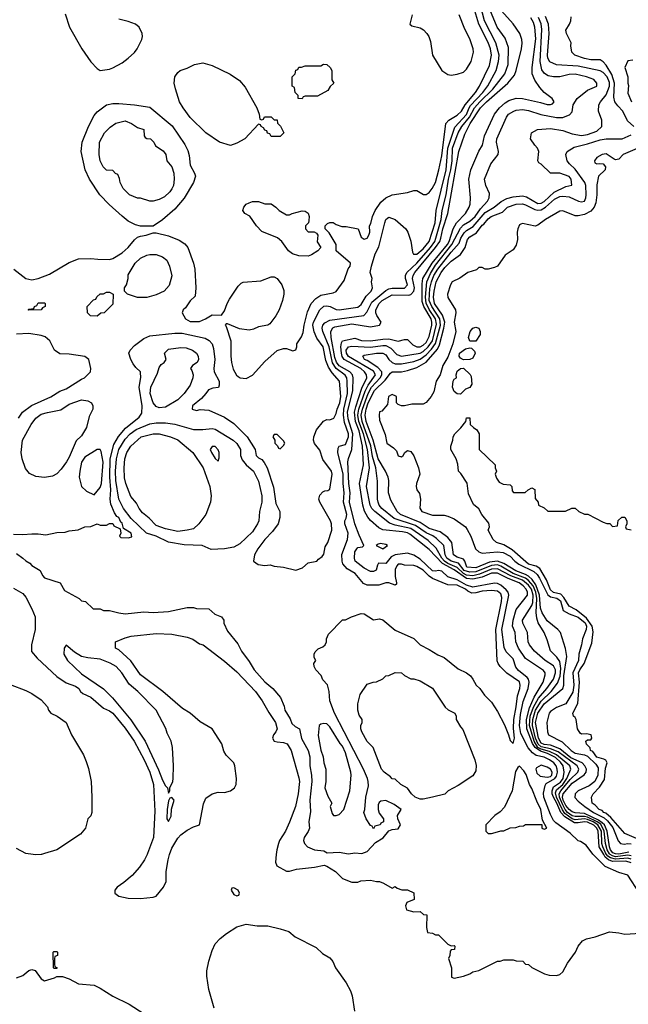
# Model space of a CAD drawing. Header units: inches. Extents: x 1793402 to 1900366, y 320852 to 470679.
# Tile 288 of 604: x 1851291 to 1855212, y 399034 to 405378. Entities that reach past the tile are written whole.
import ezdxf

# ---------------------------------------------------------------- set-up
doc = ezdxf.new("R2010")
doc.units = ezdxf.units.IN
doc.header["$MEASUREMENT"] = 0
doc.layers.add('B8359', color=7, linetype='Continuous')
doc.layers.add('B8450', color=7, linetype='Continuous')

msp = doc.modelspace()

# ---------------------------------------------------------------- linework, layer by layer
at = {"layer": 'B8359', "color": 4}
for points, elevation in [([(1851431.5, 400000), (1851430, 399999.6), (1851390, 399998.4), (1851377.6, 400000)], 256), ([(1852112.4, 400000), (1852094.7, 399965.3), (1852062.4, 399917.6), (1852015.6, 399864.4), (1851961.6, 399818.4), (1851918, 399790), (1851904.7, 399770), (1851904.7, 399750), (1851930, 399731.3), (1851990, 399718), (1852070, 399716), (1852150, 399724.7), (1852170, 399732), (1852218, 399790), (1852234.6, 399825.4), (1852234, 399890), (1852246.3, 399966.3), (1852257, 400000)], 264), ([(1852944.1, 400000), (1852938, 399950), (1852946.8, 399926.8), (1853010, 399892), (1853030, 399892), (1853074.8, 399905.2), (1853190, 399917.6), (1853252, 399930), (1853270, 399924.9), (1853326, 399890), (1853370, 399846), (1853430, 399822), (1853470, 399822), (1853489.1, 399830.9), (1853550, 399834.8), (1853590, 399824.7), (1853610, 399824.7), (1853635.3, 399815.3), (1853690, 399782), (1853710, 399794), (1853723.6, 399783.6), (1853752.7, 399772.7), (1853790, 399772), (1853830, 399752), (1853831.3, 399710), (1853784.7, 399690), (1853776, 399670), (1853782.8, 399642.8), (1853830, 399631.3), (1853870, 399632), (1853892.7, 399612.7), (1853914, 399610), (1853912, 399530), (1853918, 399498), (1853950, 399492), (1853970, 399482), (1853990, 399482), (1854050, 399422), (1854070, 399412), (1854090, 399414), (1854094, 399410), (1854092.7, 399387.3), (1854070, 399386), (1854063.6, 399376.4), (1854062, 399350), (1854054, 399330), (1854072, 399270), (1854072, 399210), (1854090, 399202.8), (1854150, 399216), (1854190, 399231), (1854210, 399244.7), (1854250, 399252), (1854368.4, 399311.6), (1854387.3, 399312.7), (1854410, 399322), (1854470, 399322), (1854490, 399314), (1854531.6, 399311.6), (1854550, 399294), (1854570, 399292), (1854590, 399272), (1854671.1, 399231.1), (1854702, 399222), (1854750, 399221), (1854770, 399226), (1854790, 399244.7), (1854819.7, 399300.3), (1854872.7, 399370), (1854889, 399410), (1854917.5, 399442.5), (1854942.9, 399457.1), (1854998, 399470), (1855090, 399501), (1855150, 399496), (1855190, 399486.8), (1855290, 399492)], 264), ([(1855283.7, 399750), (1855210, 399866), (1855150, 399883.7), (1855063, 399923), (1854985.4, 400000)], 264), ([(1855230, 399946.1), (1855196.2, 399956.2), (1855110, 399954.6), (1855084.5, 399964.5), (1855063.6, 399983.6), (1855053.9, 400000)], 256), ([(1855230, 399969.9), (1855210, 399975.6), (1855130, 399968.7), (1855097.2, 399977.2), (1855079.9, 399990), (1855072.3, 400000)], 252), ([(1855230, 399992.1), (1855210, 399994.9), (1855130, 399985.3), (1855110, 399990.4), (1855095.5, 400000)], 248), ([(1852542.7, 399010), (1852509.5, 399130), (1852496.5, 399216.5), (1852496, 399250), (1852510, 399312), (1852530, 399382), (1852550, 399424.7), (1852582.5, 399457.5), (1852624, 399490), (1852690, 399534), (1852750, 399550.6), (1852821.1, 399541.1), (1852890, 399539.3), (1852970, 399521.6), (1853023.8, 399503.8), (1853064.7, 399470), (1853199.9, 399399.9), (1853241.7, 399361.7), (1853290, 399333.4), (1853307.3, 399310), (1853324.9, 399270), (1853393.7, 399173.7), (1853421.4, 399121.4), (1853432.4, 399090), (1853447.7, 398990)], 256), ([(1851270, 399204.7), (1851310, 399221), (1851350, 399251.3), (1851370, 399258), (1851390, 399251.3), (1851430, 399198), (1851450, 399186.8), (1851514.6, 399205.4), (1851530, 399214), (1851567.3, 399212.7), (1851610, 399198), (1851670, 399167.3), (1851770, 399158), (1851810, 399138), (1851890, 399086), (1851995.3, 399035.3), (1852093.4, 398973.4)], 256)]:
    msp.add_lwpolyline(points, dxfattribs=dict(at, elevation=elevation))
for points, elevation in [([(1852670, 399786), (1852658, 399782), (1852654, 399770), (1852670, 399742), (1852690, 399734), (1852702, 399738), (1852706, 399750), (1852698, 399770)], 264), ([(1851510, 399266), (1851508, 399270), (1851506, 399370), (1851510, 399374), (1851530, 399374), (1851534, 399370), (1851534, 399350), (1851518, 399342), (1851514, 399330), (1851514, 399290), (1851518, 399278), (1851532, 399270), (1851530, 399266)], 256)]:
    msp.add_lwpolyline(points, close=True, dxfattribs=dict(at, elevation=elevation))
at = {"layer": 'B8450', "color": 4}
for points, elevation in [([(1851250, 402064), (1851310, 402060.7), (1851370, 402066.8), (1851410, 402066.8), (1851460.2, 402059.8), (1851530, 402074.8), (1851583.1, 402076.9), (1851610, 402084.7), (1851668.4, 402091.6), (1851710, 402111.3), (1851750, 402112), (1851788.9, 402131.1), (1851810, 402122), (1851850, 402122), (1851870, 402132), (1851890, 402132), (1851898, 402118), (1851938, 402098), (1851942, 402070), (1851934, 402050), (1851942, 402042), (1851990, 402041), (1852013.6, 402046.4), (1852008.7, 402070), (1851960.2, 402100.2), (1851950, 402135.3), (1851942, 402142), (1851928.7, 402170), (1851917, 402177), (1851901, 402201), (1851877.7, 402257.7), (1851872.6, 402290), (1851878.2, 402350), (1851871.6, 402431.6), (1851874.6, 402550), (1851898.2, 402641.8), (1851926.3, 402693.7), (1851973.2, 402746.8), (1852061.5, 402818.5), (1852077.4, 402842.6), (1852080.5, 402890), (1852060.5, 403010), (1852072, 403072), (1852070, 403106), (1852069.2, 403109.2), (1852038, 403138), (1852021.5, 403161.5), (1852006, 403190), (1851994, 403230), (1852002, 403250), (1852030, 403279.1), (1852090, 403324.9), (1852130, 403342), (1852290, 403358.7), (1852337.7, 403357.7), (1852486.2, 403326.2), (1852512.3, 403312.3), (1852530.7, 403290), (1852539.3, 403259.3), (1852547.7, 403190), (1852540.7, 403130), (1852542.8, 403110), (1852576, 403050), (1852576.9, 403023.1), (1852570.7, 403009.3), (1852536, 403004), (1852506.8, 402993.2), (1852491.1, 402968.9), (1852462, 402938), (1852404.7, 402890), (1852402, 402870), (1852430, 402861), (1852453.6, 402866.4), (1852510, 402862.8), (1852610, 402818), (1852670, 402777.3), (1852756.3, 402690), (1852808, 402610), (1852814.8, 402570), (1852830, 402554.8), (1852850, 402544), (1852865.7, 402525.7), (1852884.9, 402490), (1852926.6, 402366.6), (1852940.4, 402260.4), (1852966, 402210), (1852966.8, 402170), (1852956, 402130), (1852919.9, 402080.1), (1852870, 402029), (1852824, 401970), (1852802.8, 401930), (1852798, 401890), (1852827.3, 401867.3), (1852870, 401862.8), (1852905.4, 401865.4), (1852930, 401858), (1852990, 401851.3), (1853070, 401832), (1853113.6, 401846.4), (1853150, 401878), (1853206, 401890), (1853216.4, 401903.6), (1853240.4, 401919.6), (1853250, 401934), (1853259, 401981), (1853275.3, 402010), (1853302, 402090), (1853299, 402130), (1853292.7, 402150), (1853224, 402270), (1853219, 402290), (1853224.7, 402315.3), (1853243.1, 402336.9), (1853256.4, 402343.6), (1853275.3, 402344.7), (1853290, 402354), (1853304, 402450), (1853299, 402470), (1853244.1, 402544.1), (1853225.6, 402605.6), (1853190, 402648), (1853184, 402670), (1853185.2, 402690), (1853204, 402736), (1853248.9, 402791.1), (1853270, 402802), (1853290, 402801), (1853314, 402810), (1853330, 402842), (1853335.6, 402870), (1853352.4, 402910), (1853360.4, 402950), (1853351.2, 403050), (1853303.6, 403103.6), (1853279.3, 403139.3), (1853263.5, 403183.5), (1853246, 403270), (1853206.2, 403326.2), (1853187.7, 403367.7), (1853179.1, 403410), (1853183.1, 403430), (1853223.6, 403510), (1853250, 403533), (1853270, 403535.5), (1853290.3, 403530.3), (1853330, 403510.6), (1853350, 403508.5), (1853470, 403526.7), (1853490, 403543), (1853522.9, 403597.1), (1853556, 403630), (1853564, 403650), (1853558, 403690), (1853562, 403710), (1853549, 403750), (1853557.2, 403790), (1853582, 403870), (1853605.4, 403914.6), (1853642.7, 404070), (1853650, 404091.3), (1853660.2, 404099.8), (1853670, 404106), (1853710, 404090.7), (1853778, 404030), (1853790.5, 404010), (1853810, 403952), (1853820.7, 403880.7), (1853827.3, 403867.3), (1853850, 403866.7), (1853890, 403901.7), (1853929.7, 403950), (1853967.3, 404070), (1853974.8, 404150), (1854038.5, 404410), (1854048.6, 404551.4), (1854094, 404686), (1854170, 404767.9), (1854185.7, 404810), (1854195.5, 404824.5), (1854275.6, 404910), (1854307.4, 404952.6), (1854360.5, 405050), (1854375.8, 405110), (1854379.8, 405150), (1854359.1, 405230), (1854286.2, 405370), (1854260.4, 405470)], 272), ([(1851252, 403770), (1851330.9, 403710.9), (1851370, 403702.8), (1851410, 403710.7), (1851482, 403738), (1851610, 403814), (1851670, 403837.3), (1851750, 403840.7), (1851794.4, 403834.4), (1851870, 403834), (1851890, 403840.7), (1851950, 403876.3), (1851989.3, 403910), (1852030, 403961), (1852050, 403978), (1852070, 403984.7), (1852106, 403990), (1852150, 404006), (1852170, 404006), (1852250, 403986.8), (1852317.5, 403957.5), (1852354.6, 403934.6), (1852374.8, 403910), (1852410.8, 403810), (1852419.1, 403770), (1852426, 403650), (1852422, 403598), (1852390, 403566), (1852358.8, 403521.2), (1852344.7, 403510), (1852338, 403490), (1852358, 403450), (1852390, 403434.8), (1852450, 403434.8), (1852488, 403450), (1852530, 403476), (1852590, 403474), (1852610, 403502), (1852626.6, 403550), (1852641.7, 403578.3), (1852697.5, 403662.5), (1852718.6, 403681.4), (1852730, 403686.8), (1852844.1, 403695.9), (1852910, 403721), (1852930, 403721), (1852950.5, 403710.5), (1852978.8, 403670), (1852993, 403633), (1852993, 403610), (1852984.9, 403570), (1852962.4, 403510), (1852940.4, 403470), (1852901.5, 403418.5), (1852890, 403409.6), (1852830, 403400.5), (1852796.2, 403383.8), (1852770, 403377.6), (1852707.6, 403387.6), (1852630, 403418), (1852622, 403418), (1852614, 403410), (1852622, 403402), (1852650.7, 403310), (1852650.4, 403210), (1852654.9, 403170), (1852666.6, 403126.6), (1852688.3, 403088.3), (1852698.5, 403078.5), (1852710.6, 403070.6), (1852750, 403067.3), (1852790, 403087.7), (1852870, 403176.4), (1852950, 403247.7), (1852990, 403259.1), (1853010, 403259.1), (1853050, 403244.9), (1853069.2, 403250.8), (1853077.2, 403270), (1853077.2, 403290), (1853105.6, 403334.4), (1853116.9, 403363.1), (1853123.5, 403410), (1853144.8, 403495.2), (1853169.7, 403550.3), (1853198, 403582), (1853230, 403604.4), (1853310, 403619.1), (1853330, 403626.8), (1853381.2, 403698.8), (1853407.2, 403772.8), (1853419, 403790), (1853422, 403810), (1853329, 403889), (1853329.2, 403930), (1853285.6, 404005.6), (1853258, 404030), (1853258, 404050), (1853274.6, 404065.4), (1853289.3, 404070.7), (1853310, 404070.8), (1853330, 404058), (1853366.4, 404046.4), (1853394.6, 404045.4), (1853470.8, 404030.8), (1853490, 403978), (1853510, 403964), (1853530, 403971), (1853540.9, 403990), (1853546, 404010), (1853544, 404050), (1853553.8, 404066.2), (1853564.5, 404110), (1853581.6, 404150), (1853617.5, 404202.5), (1853650, 404230.8), (1853690, 404250.7), (1853790, 404266), (1853830, 404278), (1853850, 404278), (1853891.6, 404251.6), (1853910, 404251.3), (1853930, 404264.7), (1853949, 404290), (1853969.2, 404330), (1853991.2, 404410), (1854010, 404502), (1854037, 404710), (1854056.2, 404730), (1854110, 404764.2), (1854138.3, 404790), (1854161.4, 404830), (1854228.4, 404910), (1854253.7, 404950), (1854317.8, 405082.2), (1854329.8, 405150), (1854323.9, 405190), (1854309.5, 405230.5), (1854248.7, 405350), (1854217.2, 405457.2)], 276), ([(1851270, 401938.8), (1851312, 401910), (1851331.1, 401891.1), (1851356.9, 401876.9), (1851370, 401862), (1851422, 401830), (1851436.9, 401796.9), (1851450, 401782), (1851550.9, 401750.9), (1851579.6, 401699.6), (1851674, 401650), (1851690, 401634), (1851714, 401630), (1851763.6, 401583.6), (1851810, 401582), (1851830, 401572), (1851868.4, 401571.6), (1851930, 401556), (1851970, 401551), (1852090, 401562.8), (1852150, 401558.8), (1852250, 401566), (1852370, 401591.3), (1852410, 401591.3), (1852430, 401584.7), (1852510, 401582), (1852547.5, 401547.5), (1852592, 401530), (1852606, 401510), (1852606.8, 401490), (1852630, 401438), (1852696.7, 401356.7), (1852720.7, 401310), (1852770, 401242.8), (1852801.6, 401190), (1852870, 401113), (1852920.7, 401070), (1852970.4, 401010.4), (1852995.8, 400955.8), (1852999.5, 400930), (1853033.7, 400873.7), (1853044.4, 400844.4), (1853064.6, 400824.6), (1853094, 400810), (1853107.3, 400747.3), (1853150.4, 400670), (1853159.5, 400630), (1853159.3, 400570), (1853170.3, 400510.3), (1853172.4, 400470), (1853159.3, 400350), (1853163.4, 400276.6), (1853154, 400210), (1853157.3, 400170), (1853150, 400148.7), (1853122.8, 400110), (1853118.8, 400090), (1853124.7, 400070), (1853144.7, 400050), (1853190, 400030.8), (1853250, 400022.8), (1853271.1, 400011.1), (1853350, 400015.5), (1853410, 400004.9), (1853450, 400011.3), (1853494.6, 400005.4), (1853530, 400018), (1853583.1, 400076.9), (1853632.9, 400107.1), (1853670, 400152), (1853690, 400161), (1853730, 400166), (1853744, 400190), (1853728, 400230), (1853726, 400250), (1853748, 400290), (1853702.7, 400322.7), (1853650, 400346.6), (1853616.7, 400343.3), (1853606, 400334), (1853600.9, 400319.1), (1853600.7, 400290), (1853606.4, 400266.4), (1853634, 400230), (1853634, 400210), (1853618, 400202), (1853614, 400190), (1853578, 400182), (1853570, 400166), (1853562, 400182), (1853550, 400186), (1853522, 400230), (1853509, 400270), (1853515.3, 400290), (1853521.2, 400370), (1853537.2, 400442.8), (1853537, 400470), (1853531.6, 400490), (1853506.3, 400550), (1853318, 400910), (1853289.2, 400990), (1853284, 401050), (1853272.9, 401092.9), (1853244.7, 401124.7), (1853233.6, 401153.6), (1853198, 401190), (1853188, 401210), (1853186, 401230), (1853198, 401250), (1853188, 401268), (1853188.9, 401291.1), (1853194.6, 401305.4), (1853214.6, 401325.4), (1853243.1, 401336.9), (1853258, 401350), (1853268, 401370), (1853268, 401390), (1853280.2, 401419.8), (1853370, 401511.3), (1853390, 401512), (1853428.9, 401531.1), (1853490, 401552), (1853510.9, 401550.9), (1853570, 401512), (1853610, 401518), (1853630, 401511.3), (1853710, 401444.7), (1853831, 401391), (1853872, 401350), (1853930, 401321), (1853985.8, 401285.8), (1854024.7, 401270), (1854115.9, 401195.9), (1854170, 401170.8), (1854194.8, 401150), (1854210.8, 401130), (1854230.7, 401090.7), (1854256, 401070), (1854285.8, 401025.8), (1854330, 400981), (1854370, 400921), (1854415.2, 400835.2), (1854441, 400770), (1854450, 400734), (1854470, 400714), (1854479.3, 400750), (1854472.6, 400812.6), (1854474, 400870), (1854490, 400952), (1854497.1, 401022.9), (1854513.3, 401070), (1854515.6, 401090), (1854510, 401112.3), (1854430, 401167), (1854386, 401210), (1854372.7, 401230), (1854367.5, 401247.5), (1854359.1, 401450), (1854395.3, 401630), (1854396.6, 401656.6), (1854390, 401679.5), (1854370, 401695.8), (1854330, 401701.3), (1854270, 401697.3), (1854230, 401686), (1854204, 401684), (1854177.1, 401697.1), (1854163.5, 401710), (1854110, 401735.5), (1854050, 401737.7), (1853950, 401778.5), (1853930, 401792.3), (1853890, 401832.3), (1853850, 401855.8), (1853830, 401861.6), (1853770, 401862.9), (1853750, 401869.4), (1853730, 401869.3), (1853720.3, 401859.7), (1853710, 401835.3), (1853710.3, 401790.3), (1853718.8, 401750), (1853718, 401742), (1853710, 401735.3), (1853670, 401749.5), (1853650, 401749.5), (1853604.7, 401735.3), (1853530, 401735.1), (1853505.1, 401745.1), (1853452.7, 401810), (1853400.4, 401840.4), (1853373, 401873), (1853367.6, 401890), (1853366.5, 401933.5), (1853402, 402030), (1853406.6, 402070), (1853385.1, 402130), (1853386, 402150), (1853394.2, 402165.8), (1853398.5, 402190), (1853377.8, 402270), (1853380.4, 402330), (1853374, 402390), (1853373.8, 402450), (1853340.5, 402590), (1853343, 402617), (1853349.3, 402630), (1853390, 402641.6), (1853408.5, 402690), (1853409.8, 402710), (1853383.2, 402783.2), (1853376.3, 402830), (1853380.2, 402870), (1853403.1, 402970), (1853400.8, 403050), (1853397.6, 403070), (1853387.4, 403087.4), (1853330.4, 403130.4), (1853306.6, 403166.6), (1853285, 403270), (1853244, 403370), (1853240.5, 403390), (1853243.6, 403410), (1853255.8, 403424.2), (1853290, 403441.7), (1853508.2, 403471.8), (1853526.3, 403493.7), (1853560.6, 403559.4), (1853650, 403633.7), (1853670, 403645.2), (1853690, 403649.1), (1853770.9, 403649.1), (1853789.4, 403670), (1853776.9, 403710), (1853776.9, 403730), (1853786, 403750), (1853850, 403809.1), (1853937.7, 403910), (1853965.7, 403950), (1853972.9, 403970), (1854007.1, 404090), (1854012.4, 404150), (1854038, 404250), (1854053.7, 404350), (1854069.1, 404410), (1854077.3, 404470), (1854079.4, 404550), (1854116.8, 404650), (1854139.3, 404690), (1854189.8, 404750), (1854220.3, 404810), (1854254.8, 404850), (1854339.2, 404930), (1854416.3, 405030), (1854438, 405090), (1854440.2, 405200.2), (1854419.1, 405259.1), (1854367.3, 405330), (1854308.5, 405470)], 268), ([(1854985.4, 400000), (1854982.7, 400002.7), (1854940.4, 400060.4), (1854904.5, 400084.5), (1854890, 400087.6), (1854837.3, 400137.3), (1854744, 400204), (1854730, 400218.7), (1854710, 400257), (1854667.1, 400370), (1854664.8, 400395.2), (1854676.1, 400443.9), (1854683.5, 400456.5), (1854739.4, 400490), (1854750, 400503.6), (1854754.8, 400530), (1854753.1, 400550), (1854746.3, 400570), (1854731.2, 400590), (1854703.5, 400610), (1854670, 400626.1), (1854618, 400638), (1854594.6, 400654.6), (1854566.9, 400686.9), (1854520, 400780), (1854511.6, 400830), (1854517.4, 400902.6), (1854535, 400985), (1854566.4, 401070), (1854574.2, 401110), (1854569.7, 401130), (1854561.1, 401141.1), (1854504.5, 401184.5), (1854486.5, 401206.5), (1854470, 401260.9), (1854424.9, 401304.9), (1854412.9, 401332.9), (1854397, 401450), (1854442, 401670), (1854437.7, 401690), (1854426, 401706), (1854390, 401734.8), (1854370, 401744.8), (1854350, 401747.9), (1854210, 401722), (1854170, 401734.2), (1854110, 401769.1), (1854050, 401788.5), (1854010, 401825.3), (1853990, 401829.7), (1853970, 401824.4), (1853950, 401827.1), (1853870, 401903.5), (1853830, 401928.2), (1853790, 401940.7), (1853710, 401930.8), (1853683.2, 401916.8), (1853650, 401875.6), (1853603.5, 401876.5), (1853595.3, 401864.7), (1853587.3, 401832.7), (1853570, 401822.7), (1853550, 401822.7), (1853510, 401843.6), (1853452.7, 401890), (1853447, 401910), (1853449.6, 401950), (1853462.7, 401970), (1853470, 401977.3), (1853498.6, 401981.4), (1853508.7, 401991.3), (1853477, 402057), (1853449.8, 402129.8), (1853416.5, 402270), (1853419.4, 402330), (1853411.4, 402390), (1853405.7, 402530), (1853408.6, 402551.4), (1853430.7, 402610), (1853437.5, 402710), (1853406.2, 402806.2), (1853402.5, 402850), (1853436.3, 402990), (1853439.3, 403070), (1853435.6, 403090), (1853417.7, 403110), (1853350, 403148.2), (1853331.3, 403171.3), (1853321.4, 403201.4), (1853296.5, 403330), (1853294.5, 403370), (1853308, 403392), (1853321.1, 403398.9), (1853430, 403419.7), (1853550, 403400.3), (1853608.7, 403410), (1853619.3, 403430), (1853592, 403472), (1853585.4, 403490), (1853585.7, 403510), (1853607.1, 403550), (1853627.1, 403570), (1853690, 403604.7), (1853797.4, 403602.6), (1853811.6, 403608.4), (1853829.8, 403630), (1853833.4, 403650), (1853822.2, 403710), (1853825.6, 403730), (1853837.6, 403750), (1853970.6, 403910), (1853997, 403950), (1854003.7, 403970), (1854017, 404030), (1854049.8, 404129.8), (1854119.1, 404530), (1854158.7, 404641.3), (1854192.9, 404710), (1854259.8, 404810), (1854298, 404850), (1854435.1, 404970), (1854478, 405022), (1854489.7, 405050), (1854524, 405190), (1854528.1, 405228.1), (1854526.3, 405250), (1854513.3, 405290), (1854471.1, 405351.1), (1854376.1, 405456.1)], 264), ([(1851583.5, 405416.5), (1851610.6, 405330), (1851690.6, 405190), (1851750, 405106), (1851790, 405064.7), (1851810, 405051.3), (1851870, 405058.8), (1851890, 405067.3), (1851950, 405100.5), (1851989.2, 405130), (1852030, 405167.3), (1852046.6, 405190), (1852077, 405250), (1852082, 405270), (1852080.9, 405290), (1852059.5, 405330), (1852036, 405350), (1851990, 405367.6), (1851930, 405382)], 284), ([(1855053.9, 400000), (1855024.5, 400050), (1855017.9, 400150), (1855008.4, 400170), (1854990, 400189.1), (1854950, 400207.7), (1854930, 400211.2), (1854890, 400203.7), (1854864.7, 400204.7), (1854803.1, 400243.1), (1854778.1, 400270), (1854752.5, 400330), (1854729.3, 400370), (1854721.7, 400390), (1854720.4, 400410), (1854730, 400435.2), (1854774.2, 400465.8), (1854791.6, 400490), (1854798.9, 400530), (1854791.6, 400570), (1854775.1, 400595.1), (1854743.8, 400623.8), (1854691.4, 400651.4), (1854645.4, 400665.4), (1854611.3, 400690), (1854595.3, 400715.3), (1854558.1, 400810), (1854556.1, 400870), (1854574.7, 400945.3), (1854605.9, 401014.1), (1854663.5, 401110), (1854677.2, 401157.2), (1854677, 401170), (1854665.3, 401185.3), (1854550, 401262.4), (1854503.5, 401330), (1854486.6, 401370), (1854482, 401430), (1854466.4, 401470), (1854469.8, 401510), (1854490, 401577.6), (1854562.4, 401670), (1854563.1, 401690), (1854553.1, 401710), (1854535.6, 401730), (1854508.3, 401750), (1854437.6, 401777.6), (1854370, 401811.3), (1854330, 401811.8), (1854270, 401787.3), (1854210, 401772.8), (1854170, 401778.1), (1854090, 401833.2), (1854015, 401875), (1853930, 401964.4), (1853804.2, 402064.2), (1853790, 402071.7), (1853758.1, 402078.1), (1853631.4, 402091.4), (1853604.4, 402104.4), (1853550, 402152.3), (1853533.3, 402173.3), (1853512.8, 402212.8), (1853502.3, 402250), (1853479.8, 402390), (1853505.3, 402510), (1853500.2, 402630), (1853477.8, 402730), (1853454.5, 402790), (1853448.7, 402850), (1853455.6, 402884.4), (1853495.4, 403004.6), (1853526.4, 403070), (1853526.2, 403090), (1853512.3, 403110), (1853488.6, 403130), (1853380.8, 403190), (1853368.5, 403208.5), (1853363.6, 403230), (1853359.8, 403270), (1853363.6, 403296.4), (1853371.1, 403308.9), (1853450, 403326.7), (1853492.5, 403312.5), (1853550, 403308.3), (1853630, 403320.2), (1853670, 403321.1), (1853730, 403307.7), (1853770, 403318.8), (1853790, 403317.3), (1853824.4, 403284.4), (1853850, 403270.3), (1853870, 403271.5), (1853890, 403280.7), (1853910, 403297.7), (1853930, 403336.3), (1853946.3, 403410), (1853946.5, 403430), (1853941.7, 403450), (1853895, 403530), (1853883.7, 403563.7), (1853883.7, 403676.3), (1853889, 403710), (1853948.4, 403810), (1854047.6, 403930), (1854058.8, 403950), (1854084.4, 404030), (1854104.2, 404070), (1854163.6, 404130), (1854187.6, 404170), (1854194, 404190), (1854196.2, 404230), (1854185.1, 404350), (1854196.9, 404410), (1854248, 404532), (1854272, 404570), (1854285.1, 404630), (1854349.6, 404770), (1854382.9, 404810), (1854418, 404842), (1854442.7, 404857.3), (1854490, 404872), (1854530, 404870.3), (1854645.5, 404845.5), (1854690, 404831), (1854710, 404831.3), (1854723.1, 404836.9), (1854734, 404850), (1854722, 404870), (1854670, 404909), (1854641.7, 404941.7), (1854609.8, 404989.8), (1854592.8, 405030), (1854592.6, 405070), (1854615.4, 405255.4), (1854610.7, 405330.7), (1854600.5, 405360.5), (1854583.5, 405390)], 256), ([(1855072.3, 400000), (1855064.7, 400010), (1855047, 400050), (1855042.1, 400070), (1855038.7, 400150), (1855016.7, 400190), (1854985.2, 400210), (1854950, 400224.3), (1854930, 400229), (1854870, 400223.4), (1854850, 400229.9), (1854803.8, 400263.8), (1854787.3, 400287.3), (1854749.4, 400370), (1854743.7, 400396.3), (1854750, 400416.9), (1854790, 400451.7), (1854815, 400490), (1854841.7, 400550), (1854834.5, 400570), (1854750, 400641.3), (1854703.4, 400663.4), (1854650, 400678.1), (1854629.5, 400690), (1854604.8, 400730), (1854574.8, 400830), (1854579.4, 400890), (1854600.5, 400950), (1854632.8, 401007.2), (1854686.2, 401070), (1854729.7, 401130), (1854743.1, 401170), (1854743.9, 401190), (1854730, 401214.3), (1854676.2, 401250), (1854606.6, 401310), (1854575.1, 401350), (1854567, 401370), (1854562.9, 401430), (1854532.3, 401490), (1854529.5, 401510), (1854590, 401603), (1854596.6, 401623.4), (1854599.6, 401670), (1854587.7, 401710), (1854570, 401734.6), (1854530, 401766.4), (1854455.3, 401795.3), (1854370, 401839.6), (1854330, 401837.2), (1854254, 401806), (1854210, 401795.7), (1854170, 401800.2), (1854150, 401809.9), (1854108.6, 401848.6), (1854050, 401875.2), (1854027.6, 401890), (1854010.6, 401910), (1853974.3, 401974.3), (1853922.8, 402022.8), (1853810, 402101.1), (1853710, 402121.6), (1853673.9, 402133.9), (1853578, 402210), (1853559.7, 402230), (1853549.8, 402250), (1853526, 402370), (1853544.1, 402490), (1853532.5, 402610), (1853505.9, 402710), (1853475.2, 402790), (1853469.4, 402830), (1853475, 402870), (1853515.8, 402984.2), (1853535.6, 403024.4), (1853582.6, 403090), (1853570, 403113.3), (1853410, 403207.6), (1853395.3, 403230), (1853394.8, 403250), (1853409.6, 403270), (1853430, 403275), (1853550, 403269.2), (1853630, 403279.7), (1853650, 403278.2), (1853681.8, 403261.8), (1853720.2, 403220.2), (1853750, 403210.3), (1853870, 403230.2), (1853890, 403241.6), (1853921.6, 403270), (1853949.9, 403310), (1853975.8, 403415.8), (1853969.9, 403450), (1853930, 403511.9), (1853910, 403552), (1853906, 403590), (1853913.6, 403690), (1853937.1, 403742.9), (1853970, 403796.1), (1854076, 403930), (1854130, 404035.8), (1854150, 404057.4), (1854190, 404079.6), (1854225.1, 404110), (1854260.2, 404159.8), (1854304.5, 404210), (1854315.1, 404230), (1854318, 404258), (1854294, 404310), (1854285.2, 404350), (1854325.2, 404450), (1854373.2, 404510), (1854376, 404530), (1854362, 404590), (1854365.1, 404610), (1854426.6, 404750), (1854440.9, 404770), (1854474, 404790), (1854490, 404796.4), (1854530, 404800.4), (1854570, 404794), (1854647.5, 404767.5), (1854750, 404747.2), (1854790, 404748.4), (1854806.2, 404753.8), (1854834, 404766), (1854850, 404784.7), (1854856, 404830), (1854882.7, 404870), (1854950, 404924.9), (1855008.7, 404950), (1855009, 404970), (1854990, 404992), (1854942, 405010), (1854870, 405028), (1854830, 405026), (1854770, 405009.3), (1854730.7, 405009.3), (1854696.6, 405016.6), (1854671.6, 405031.6), (1854655.8, 405055.8), (1854643.9, 405110), (1854654.9, 405314.9), (1854650.7, 405350.7), (1854632.8, 405392.8)], 252), ([(1855095.5, 400000), (1855090, 400003.6), (1855075.4, 400030), (1855064.3, 400070), (1855057.3, 400150), (1855034.1, 400194.1), (1855011.1, 400211.1), (1854950, 400239.6), (1854930, 400245.4), (1854870, 400243.7), (1854850, 400249.4), (1854820.9, 400270), (1854804.3, 400290), (1854790, 400319.8), (1854768, 400370), (1854766.4, 400390), (1854777.3, 400410), (1854838.1, 400481.9), (1854887.3, 400530), (1854893.5, 400550), (1854883.5, 400570), (1854760.4, 400660.4), (1854710, 400681), (1854650, 400693.6), (1854631.1, 400710), (1854614.9, 400750), (1854594.6, 400830), (1854595.9, 400870), (1854614.7, 400930), (1854651.3, 400988.7), (1854714.5, 401050), (1854756, 401104), (1854772.1, 401147.9), (1854778, 401198), (1854770, 401243.7), (1854750.9, 401270.9), (1854711.5, 401311.5), (1854690, 401382), (1854669.3, 401430), (1854632.3, 401492.3), (1854622, 401522), (1854618, 401558), (1854622.9, 401650), (1854615.8, 401690), (1854598.8, 401730), (1854570, 401765.4), (1854550, 401780.8), (1854471.1, 401811.1), (1854390, 401858.5), (1854370, 401865.4), (1854330, 401861.7), (1854230, 401820.7), (1854190, 401818.4), (1854154.2, 401830), (1854117.5, 401877.5), (1854070, 401889.9), (1854043.8, 401910), (1854032, 401930), (1854023.5, 401990), (1853975.6, 402035.6), (1853952.1, 402052.1), (1853910, 402071.7), (1853840.3, 402120.3), (1853704.2, 402164.2), (1853624.2, 402230), (1853607.8, 402250), (1853599.6, 402270), (1853595.6, 402290), (1853595.6, 402404.4), (1853585.3, 402490), (1853564.7, 402564.7), (1853553.4, 402633.4), (1853497.2, 402790), (1853491.1, 402830), (1853498.4, 402870), (1853535, 402970), (1853556.5, 403010), (1853614, 403070), (1853625, 403090), (1853624.5, 403110), (1853598.3, 403138.3), (1853530, 403183.5), (1853513.2, 403190), (1853501.2, 403210), (1853510, 403216.3), (1853590, 403228.9), (1853630, 403230.4), (1853650, 403219.1), (1853669.2, 403189.2), (1853690, 403170.3), (1853710, 403161.5), (1853750, 403160.2), (1853830, 403176.9), (1853870, 403190.2), (1853910, 403218.6), (1853944.5, 403255.5), (1853968.9, 403291.1), (1854002.5, 403410), (1853997.4, 403450), (1853945.2, 403530), (1853929.9, 403570), (1853934.3, 403645.7), (1853943.7, 403690), (1853959.8, 403730), (1853984.2, 403770), (1854070, 403880.8), (1854121.2, 403938.8), (1854132.9, 403970), (1854155.2, 404004.8), (1854170, 404019.6), (1854213, 404047), (1854290, 404135.8), (1854347.3, 404170), (1854392.8, 404207.2), (1854430, 404225.7), (1854470, 404237), (1854530, 404242.6), (1854556.5, 404236.5), (1854630, 404194.9), (1854650, 404196.9), (1854670, 404207.9), (1854733.6, 404266.4), (1854810, 404302.8), (1854848, 404312), (1854844, 404350), (1854830, 404368.7), (1854770, 404389), (1854710, 404388.7), (1854650, 404448), (1854636.4, 404456.4), (1854628.7, 404470), (1854635.3, 404530), (1854628, 404550), (1854608.9, 404568.9), (1854582, 404610), (1854588, 404650), (1854626, 404670), (1854710, 404678), (1854790, 404663.8), (1854850, 404642), (1854910, 404633), (1854950, 404639.3), (1855010, 404660.7), (1855042, 404690), (1855042, 404730), (1855019, 404790), (1855021.2, 404830), (1855032.7, 404850), (1855070, 404893.4), (1855090.7, 404950), (1855090, 404972.7), (1855075.1, 405010), (1855050, 405038.9), (1855030, 405049.7), (1854890, 405079.1), (1854750, 405088), (1854706.2, 405106.2), (1854693.3, 405130), (1854691.3, 405150), (1854703.1, 405290), (1854698.3, 405350), (1854679.4, 405399.4)], 248), ([(1853820.2, 405410), (1853804.9, 405350), (1853818, 405338), (1853870, 405324.9), (1853892, 405312), (1853914, 405290), (1853927.3, 405270), (1853937.5, 405237.5), (1853950.7, 405150), (1854010, 405051.3), (1854050, 405024.7), (1854070, 405021), (1854110, 405026.8), (1854150, 405040.7), (1854170, 405058.8), (1854199.5, 405110), (1854214, 405170), (1854211.6, 405190), (1854190, 405254), (1854158.3, 405318.3), (1854122.9, 405410)], 284), ([(1855247.8, 404690), (1855207, 404727), (1855177.7, 404790), (1855143.7, 404823.7), (1855125.4, 404850), (1855118.9, 404878.9), (1855122.9, 404970), (1855105.5, 405025.5), (1855070, 405086), (1855050, 405107.8), (1855030, 405119.6), (1854970, 405119.6), (1854930, 405127.6), (1854868, 405150), (1854848, 405170), (1854842, 405210), (1854844, 405230), (1854814, 405290), (1854809, 405310), (1854833.2, 405350), (1854841.2, 405370), (1854843.7, 405396.3)], 244), ([(1855242, 405118), (1855210, 405114), (1855189.3, 405070.7), (1855209.4, 405009.4), (1855209.6, 404970.4), (1855214, 404954), (1855210, 404906), (1855233.2, 404850)], 236), ([(1855215.6, 400015.6), (1855150, 400002.7), (1855130, 400003.1), (1855113.1, 400010), (1855097, 400030), (1855089.9, 400050), (1855076.2, 400150), (1855057.7, 400190), (1855044.2, 400204.2), (1855020.6, 400220.6), (1854930, 400263.4), (1854870, 400267.4), (1854850, 400274.6), (1854830, 400289.9), (1854810, 400316.2), (1854792.9, 400350), (1854787, 400370), (1854791.3, 400390), (1854850, 400459.8), (1854926.8, 400513.2), (1854940.4, 400530), (1854942, 400550), (1854932.9, 400570), (1854913.7, 400590), (1854842.5, 400622.5), (1854770, 400681.4), (1854710, 400704.9), (1854670, 400707.7), (1854650, 400718), (1854634.1, 400750), (1854615, 400850), (1854629.3, 400910), (1854670, 400971.1), (1854789.8, 401070.2), (1854795.6, 401090), (1854796.9, 401150), (1854815.5, 401275.5), (1854807.9, 401327.9), (1854775.1, 401430), (1854758, 401450), (1854690, 401504.2), (1854656.2, 401556.2), (1854646.8, 401586.8), (1854639.9, 401670), (1854616.4, 401736.4), (1854591.7, 401771.7), (1854570, 401792.9), (1854550, 401804.3), (1854486.8, 401826.8), (1854410, 401874.7), (1854370, 401889.3), (1854317.4, 401882.6), (1854230, 401846.4), (1854171, 401851), (1854159.8, 401890), (1854150, 401903.1), (1854110, 401914.8), (1854086, 401930), (1854074.3, 402010), (1854050, 402042.4), (1853998.9, 402078.9), (1853930, 402100.7), (1853870, 402139.4), (1853745.1, 402190), (1853723, 402210), (1853681.7, 402281.7), (1853666, 402330), (1853669.7, 402409.7), (1853664.2, 402430), (1853648, 402470), (1853601.2, 402550), (1853569.2, 402670), (1853522.5, 402790), (1853517, 402830), (1853523.9, 402870), (1853536.5, 402910), (1853576.5, 402990), (1853645.2, 403054.8), (1853679.3, 403100.7), (1853691.5, 403108.5), (1853750, 403110.3), (1853790, 403117.4), (1853850, 403137.3), (1853910, 403172.6), (1853983.6, 403256.4), (1853996, 403284), (1854024.5, 403390), (1854029.2, 403430), (1854015.1, 403475.1), (1853964.2, 403550), (1853956.5, 403590), (1853960.2, 403630), (1853974.6, 403690), (1854005.3, 403750), (1854030, 403782.7), (1854070, 403823.1), (1854130, 403866), (1854161.4, 403910), (1854177, 403963), (1854190, 403980.3), (1854234.8, 404005.2), (1854270, 404054.4), (1854280.1, 404059.9), (1854310, 404094.9), (1854329.4, 404110), (1854401.5, 404138.5), (1854432.7, 404170), (1854490, 404190.2), (1854530, 404191.4), (1854550, 404186), (1854610, 404154.7), (1854630, 404150.2), (1854650, 404153), (1854678.5, 404170), (1854737.2, 404222.8), (1854770, 404238.4), (1854790, 404241.1), (1854830, 404236.9), (1854891, 404209), (1854910, 404204.9), (1854929.8, 404210.2), (1854939.3, 404230), (1854940.8, 404250), (1854938.2, 404310), (1854932.9, 404330), (1854870, 404415.8), (1854833.3, 404450), (1854818.7, 404470), (1854809.6, 404510), (1854818, 404530), (1854862.3, 404557.7), (1854950, 404579), (1855030, 404604.7), (1855070, 404610.2), (1855173.2, 404610), (1855230, 404636.5)], 244), ([(1855284, 404556), (1855179, 404510), (1855150, 404479.1), (1855130, 404475.5), (1855119.9, 404479.9), (1855070, 404514.4), (1855044, 404510), (1855009.2, 404490), (1854994, 404470), (1854996.4, 404456.4), (1855008.9, 404448.9), (1855027.1, 404452.9), (1855050, 404449.2), (1855066, 404430), (1855062.7, 404410), (1855020.9, 404370), (1855010, 404314), (1855008.7, 404250), (1855002.2, 404197.8), (1854991.2, 404170), (1854970, 404144.2), (1854930, 404122.6), (1854890, 404113.7), (1854870, 404115.3), (1854790, 404147.2), (1854770, 404145.3), (1854677.6, 404090), (1854630, 404054.3), (1854612.3, 404047.7), (1854530, 404064.2), (1854518.7, 404061.3), (1854510, 404056.3), (1854499.6, 404030), (1854495.6, 404010), (1854497.5, 403962.5), (1854490, 403924.7), (1854470, 403896), (1854418, 403862), (1854370, 403791.3), (1854350, 403781), (1854310, 403771), (1854290, 403771.3), (1854270, 403782), (1854250, 403782), (1854233.2, 403766.8), (1854179, 403750), (1854126.2, 403713.8), (1854077.2, 403690), (1854066, 403670), (1854047.6, 403610), (1854050, 403589), (1854097.6, 403510), (1854101.3, 403490), (1854091.1, 403430), (1854101.3, 403370), (1854082.3, 403290), (1854050, 403204), (1854017.6, 403150), (1854000.7, 403090), (1853974.5, 403050), (1853958.9, 402981.1), (1853941.2, 402950), (1853910, 402911), (1853890, 402901), (1853818, 402902), (1853770, 402891), (1853750, 402891), (1853730, 402898), (1853718, 402910), (1853718, 402950), (1853713.7, 402953.7), (1853690, 402962.8), (1853666, 402950), (1853660.2, 402899.8), (1853624, 402856), (1853610, 402851), (1853606.6, 402830), (1853610, 402798), (1853645.1, 402705.1), (1853656, 402650), (1853699.7, 402619.7), (1853719.5, 402599.5), (1853730, 402568.7), (1853750, 402562), (1853762, 402570), (1853772, 402590), (1853790, 402602), (1853810, 402595.3), (1853829.4, 402569.4), (1853861.2, 402490), (1853869.3, 402450), (1853847.3, 402390), (1853845.1, 402370), (1853849.5, 402350), (1853866.3, 402326.3), (1853873.2, 402290), (1853869.3, 402230.7), (1853882.7, 402210), (1853950, 402185.7), (1854025.7, 402185.7), (1854050, 402180.5), (1854090, 402162), (1854133, 402133), (1854162, 402110), (1854173.9, 402093.9), (1854197.6, 402050), (1854226.6, 401970), (1854250, 401949.3), (1854270, 401940.7), (1854370, 401950.8), (1854405, 401945), (1854450, 401922), (1854480.4, 401890), (1854506.6, 401870), (1854603.7, 401823.7), (1854624.4, 401804.4), (1854640.4, 401780.4), (1854693.7, 401673.7), (1854710, 401659.8), (1854751, 401651), (1854774.3, 401634.3), (1854792, 401572), (1854830, 401550.9), (1854890, 401528.1), (1854933, 401493), (1854942.3, 401470), (1854941.4, 401450), (1854916.3, 401390), (1854911.3, 401350), (1854892.6, 401290), (1854891, 401250), (1854854.2, 401170), (1854860.6, 401090), (1854855.4, 401044.6), (1854809.7, 400970.3), (1854750, 400946.4), (1854710, 400920.4), (1854701.3, 400910), (1854686.3, 400850), (1854691.3, 400790), (1854698, 400770), (1854785.1, 400725.1), (1854843.5, 400670), (1854870, 400653.3), (1854930, 400642.4), (1854950, 400633.5), (1855002.4, 400582.4), (1855017.1, 400557.1), (1855016.2, 400510), (1854995.6, 400470), (1854958.9, 400441.1), (1854889.6, 400410), (1854868.6, 400390), (1854867.8, 400367.8), (1854890, 400342.4), (1854931.1, 400310), (1854987.3, 400270), (1855055.4, 400235.4), (1855077.5, 400217.5), (1855112.8, 400172.8), (1855146.8, 400086.8), (1855162, 400070), (1855186, 400066), (1855210, 400070.8), (1855230, 400069.1)], 236), ([(1851282, 402810), (1851309, 402850), (1851367.5, 402892.5), (1851491.5, 402948.5), (1851550, 402984), (1851590, 402999.1), (1851690, 403062.8), (1851709.3, 403070.7), (1851748, 403110), (1851748.7, 403130), (1851735.3, 403190), (1851710, 403208.7), (1851610, 403224), (1851550, 403225.2), (1851514, 403250), (1851486, 403310), (1851455.3, 403335.3), (1851430, 403344.5), (1851350, 403356), (1851270, 403353.2)], 276), ([(1855340.5, 400070), (1855190, 400135.1), (1855099, 400239), (1855066.3, 400266.3), (1855054, 400270), (1855042.9, 400282.9), (1855025.2, 400290), (1854998.6, 400318.6), (1854979, 400330), (1854975.3, 400370), (1854985.2, 400390), (1855025.9, 400434.1), (1855058, 400482), (1855064.4, 400555.6), (1855075.1, 400590), (1855067, 400607), (1855054.5, 400614.5), (1855010, 400626.6), (1854983.6, 400663.6), (1854969.4, 400670), (1854966, 400686), (1854942, 400710), (1854938, 400730), (1854950, 400738), (1854970, 400738), (1854977.2, 400750), (1854973.2, 400770), (1854942, 400778), (1854910, 400775.3), (1854901.2, 400781.2), (1854884, 400810), (1854876, 400870), (1854870, 400882), (1854858, 400890), (1854855.3, 400910), (1854887.5, 400972.5), (1854897.3, 401110), (1854890.9, 401170), (1854899.3, 401190), (1854927.7, 401230), (1854978, 401362), (1854984.6, 401435.4), (1854979.8, 401470), (1854942.8, 401522.8), (1854875.7, 401575.7), (1854830, 401599.7), (1854796.4, 401656.4), (1854776.4, 401676.4), (1854730, 401687.8), (1854710, 401705.1), (1854683.9, 401770), (1854641.8, 401841.8), (1854618, 401858), (1854569.7, 401870), (1854463.1, 401963.1), (1854410, 401994.5), (1854362, 402010), (1854342, 402030), (1854308.7, 402090), (1854318, 402110), (1854313.6, 402133.6), (1854268.7, 402190), (1854250, 402226), (1854215.3, 402255.3), (1854183.2, 402323.2), (1854172.9, 402392.9), (1854133.6, 402453.6), (1854118, 402470), (1854113.6, 402513.6), (1854102, 402550), (1854069, 402610), (1854068.7, 402630), (1854082, 402670), (1854084, 402690), (1854094, 402710), (1854132.3, 402747.7), (1854166, 402790), (1854170, 402814), (1854190, 402814), (1854194, 402770), (1854214, 402750), (1854236.9, 402736.9), (1854252, 402710), (1854252, 402610), (1854354, 402510), (1854354, 402490), (1854362, 402470), (1854354, 402450), (1854363.6, 402423.6), (1854379.6, 402399.6), (1854405.4, 402385.4), (1854450, 402382), (1854462, 402370), (1854463.6, 402343.6), (1854472.7, 402332.7), (1854547.3, 402332.7), (1854566, 402350), (1854590, 402362), (1854610, 402352), (1854612.7, 402292.7), (1854632, 402270), (1854634, 402250), (1854670, 402234), (1854692.7, 402212.7), (1854807.3, 402212.7), (1854848.4, 402231.6), (1854870, 402232), (1854894, 402210), (1854930, 402192), (1854951.6, 402191.6), (1855050, 402142), (1855072.7, 402132.7), (1855092, 402132), (1855110, 402114), (1855142, 402118), (1855147.3, 402152.7), (1855170, 402174), (1855190, 402174), (1855202, 402150), (1855202, 402130), (1855194, 402110), (1855198, 402098), (1855230, 402092)], 232), ([(1851250, 401716), (1851310, 401681), (1851330, 401658), (1851370, 401582), (1851391, 401530), (1851391.3, 401450), (1851366, 401350), (1851367.3, 401307.3), (1851404.1, 401264.1), (1851530, 401147.3), (1851590, 401106), (1851650, 401084.7), (1851671.3, 401070), (1851682, 401050), (1851696.9, 401036.9), (1851750, 401013.4), (1851830, 400942.8), (1851870, 400924.9), (1851890, 400910.5), (1851970, 400813.4), (1852028.4, 400730), (1852093.4, 400610), (1852130.3, 400530), (1852151.8, 400450), (1852162, 400278), (1852153.7, 400110), (1852114.9, 400005.1), (1852112.4, 400000)], 264), ([(1852257, 400000), (1852270, 400041), (1852310, 400106), (1852330, 400126.8), (1852370, 400156), (1852410, 400178), (1852448.7, 400191.3), (1852474, 400326), (1852490, 400362), (1852530, 400391), (1852570, 400401), (1852610, 400398.8), (1852649.4, 400410.6), (1852675.3, 400430), (1852685.2, 400450), (1852686.6, 400490), (1852676, 400570), (1852669.4, 400589.4), (1852620.2, 400640.2), (1852605.2, 400665.2), (1852592.1, 400712.1), (1852530, 400808.7), (1852454.6, 400854.6), (1852389.3, 400909.3), (1852340.2, 400940.2), (1852214, 401050), (1852070, 401157.2), (1852007.8, 401247.8), (1851930, 401318), (1851908.7, 401330), (1851909.1, 401370.9), (1851970, 401396), (1852010, 401406), (1852170, 401422.8), (1852270, 401418.8), (1852370, 401401), (1852406.4, 401386.4), (1852450, 401358), (1852472, 401350), (1852610, 401246), (1852690, 401176), (1852810.7, 401050), (1852854, 400990), (1852895.2, 400915.2), (1852938.8, 400850), (1852950.4, 400810.4), (1852942, 400790), (1852926, 400770), (1852920.5, 400750), (1852930.4, 400730.4), (1852950, 400724.6), (1852990, 400722.4), (1853013.7, 400713.7), (1853040.7, 400670), (1853090, 400494), (1853093, 400470), (1853084.4, 400390), (1853068, 400310), (1853030, 400208), (1853002.8, 400150), (1852964.9, 400090), (1852958, 400070), (1852947.7, 400030), (1852944.1, 400000)], 264), ([(1851230, 401094.8), (1851330, 401056), (1851370, 401036), (1851430, 400996), (1851470, 400951.3), (1851476, 400930), (1851490.6, 400910.6), (1851531.3, 400890), (1851591, 400850), (1851624.7, 400770), (1851701.4, 400641.4), (1851719.8, 400599.8), (1851733.2, 400553.2), (1851750.7, 400470), (1851756, 400370), (1851754.8, 400270), (1851750, 400248.7), (1851730.8, 400229.2), (1851714, 400170), (1851682.8, 400130), (1851530.4, 400029.6), (1851450, 400005.1), (1851431.5, 400000)], 256), ([(1851377.6, 400000), (1851330, 400006), (1851270, 400038)], 256)]:
    msp.add_lwpolyline(points, dxfattribs=dict(at, elevation=elevation))
for points, elevation in [([(1852850, 404734), (1852862, 404738), (1852868, 404752), (1852910, 404752), (1852930, 404734), (1852950, 404734), (1852952.7, 404712.7), (1852971.6, 404691.6), (1852992, 404650), (1852970, 404626), (1852910, 404626), (1852902, 404642), (1852887.3, 404647.3), (1852882, 404662), (1852870, 404666), (1852862, 404682), (1852846, 404690), (1852842, 404702), (1852830, 404706), (1852742, 404610), (1852690, 404582), (1852650, 404568.7), (1852578, 404590), (1852489.5, 404649.5), (1852390, 404748.7), (1852344, 404810), (1852321.2, 404850), (1852293.6, 404933.6), (1852286, 404970), (1852289.4, 405010), (1852310, 405038.8), (1852324, 405050), (1852370, 405066), (1852418, 405090), (1852470, 405100.7), (1852530, 405084), (1852647.1, 405027.1), (1852706.4, 404986.4), (1852743.5, 404943.5), (1852818, 404810), (1852834, 404770), (1852838, 404738)], 276), ([(1853110, 404868), (1853086, 404870), (1853086, 404890), (1853066, 404910), (1853062, 404942), (1853046, 404950), (1853046, 405010), (1853066, 405030), (1853070, 405054), (1853082, 405058), (1853090, 405072), (1853107.3, 405072.7), (1853130, 405082), (1853230, 405082), (1853248.9, 405091.1), (1853270.6, 405090.6), (1853291.3, 405070), (1853302, 405050), (1853302, 404990), (1853314, 404970), (1853291.6, 404948.4), (1853276.9, 404923.1), (1853210, 404886), (1853130, 404886), (1853118, 404882)], 276), ([(1852150, 404048), (1852070, 404048.7), (1852036.5, 404056.5), (1851990, 404081.2), (1851951.7, 404111.7), (1851866.7, 404186.7), (1851806.6, 404250), (1851740.7, 404350), (1851711.6, 404410), (1851686.6, 404530), (1851693.3, 404590), (1851734, 404690), (1851770, 404760.7), (1851790, 404785.5), (1851850, 404830.4), (1851890, 404838), (1851930, 404839.3), (1852030.4, 404830.4), (1852130, 404814.8), (1852274.2, 404694.2), (1852354.6, 404574.6), (1852374.9, 404534.9), (1852383.4, 404503.4), (1852390, 404442), (1852417.3, 404390), (1852422.8, 404370), (1852410.8, 404330), (1852350, 404229.3), (1852290, 404158), (1852210, 404089)], 276), ([(1852130, 404209), (1852070, 404228.7), (1852049.1, 404229.1), (1851998, 404250), (1851958, 404290), (1851938, 404330), (1851934.6, 404354.6), (1851922, 404382), (1851907.3, 404387.3), (1851890, 404406), (1851850, 404408), (1851829, 404430), (1851809, 404470), (1851802, 404510), (1851804, 404590), (1851838, 404650), (1851873.6, 404686.4), (1851909.3, 404710.7), (1851970, 404726), (1852012, 404710), (1852050, 404684.7), (1852090, 404671.3), (1852092, 404630), (1852099.6, 404619.6), (1852110, 404612), (1852134, 404610), (1852154, 404590), (1852166, 404566), (1852214.4, 404534.4), (1852231.3, 404510), (1852238, 404470), (1852271, 404430), (1852282.8, 404390), (1852286.8, 404350), (1852281, 404310), (1852270, 404288), (1852258, 404270), (1852223.5, 404236.5), (1852190, 404219), (1852150, 404209)], 272), ([(1853010, 404122), (1853030, 404122), (1853046, 404130), (1853110, 404146), (1853130, 404144.7), (1853150, 404131.3), (1853156, 404110), (1853154.4, 404085.6), (1853150.8, 404069.2), (1853132, 404050), (1853132, 404030), (1853150, 404012), (1853189, 404011), (1853202.8, 404002.8), (1853210.6, 403990.6), (1853207.3, 403947.3), (1853231.3, 403910), (1853212, 403890), (1853170, 403862.9), (1853150, 403854.5), (1853090, 403857.2), (1853048.7, 403870), (1853022, 403890), (1852979, 403950), (1852952.3, 403972.3), (1852850, 404014), (1852817.2, 404050), (1852772.9, 404112.9), (1852742, 404130), (1852729.5, 404149.5), (1852734, 404170), (1852750, 404190.7), (1852770, 404198.8), (1852790, 404206), (1852830, 404206), (1852870, 404192), (1852910, 404191), (1852942, 404170), (1852962, 404150)], 276), ([(1852050, 403589), (1851986, 403610), (1851966, 403630), (1851966, 403650), (1851978, 403670), (1851988.7, 403710), (1851990, 403734), (1852035.3, 403810), (1852070, 403841), (1852110, 403861), (1852130, 403866), (1852170, 403866), (1852210, 403851.3), (1852238, 403830), (1852256, 403790), (1852270.9, 403729.1), (1852254.4, 403665.6), (1852222, 403630), (1852170, 403605.2), (1852110, 403589.2)], 272), ([(1851790, 403468), (1851748, 403470), (1851728.7, 403490), (1851726, 403530), (1851767.3, 403572.7), (1851782, 403578), (1851787.3, 403592.7), (1851808.4, 403611.6), (1851830, 403612), (1851850, 403622), (1851870, 403622), (1851894, 403610), (1851890, 403546), (1851834, 403490), (1851812.7, 403487.3)], 272), ([(1851350, 403506), (1851346, 403510), (1851350, 403514), (1851382, 403518), (1851386, 403530), (1851402, 403538), (1851410, 403554), (1851450, 403554), (1851454, 403550), (1851454, 403530), (1851438, 403522), (1851430, 403508)], 272), ([(1854190, 403308), (1854182, 403330), (1854194, 403370), (1854210, 403391), (1854230, 403398), (1854250, 403391.3), (1854258, 403370), (1854258, 403350), (1854230, 403308)], 232), ([(1852190, 402877.2), (1852170, 402885.2), (1852149.7, 402909.7), (1852132.3, 402970), (1852135.1, 403010), (1852178, 403102), (1852190, 403138), (1852203.3, 403156.7), (1852222, 403170), (1852235.3, 403190), (1852224, 403230), (1852250, 403254.8), (1852330, 403265.5), (1852363.4, 403263.4), (1852404.7, 403250), (1852430.8, 403230), (1852440.7, 403210), (1852442.8, 403190), (1852434.8, 403170), (1852404.7, 403150), (1852391.3, 403130), (1852399.1, 403119.1), (1852407.7, 403090), (1852405.5, 403070), (1852390, 403024), (1852350.6, 402970), (1852310, 402929.4), (1852230, 402882.7)], 268), ([(1854150, 403186), (1854130, 403198), (1854122, 403210), (1854125.2, 403230), (1854162, 403258), (1854190, 403264.7), (1854202, 403262), (1854222, 403242), (1854224.7, 403230), (1854210, 403198), (1854190, 403188)], 232), ([(1854130, 402966), (1854110, 402968.7), (1854090, 402982), (1854079, 403010), (1854084, 403050), (1854090, 403062), (1854106, 403070), (1854102, 403090), (1854110, 403114), (1854130, 403132), (1854150, 403134), (1854192.7, 403092.7), (1854199.6, 403079.6), (1854204.7, 403030), (1854191.1, 403008.9), (1854162, 402998)], 232), ([(1851450, 402429.4), (1851395.5, 402435.5), (1851354.8, 402454.8), (1851327.7, 402487.7), (1851306.6, 402550), (1851299.5, 402590), (1851309.4, 402670), (1851363.7, 402770), (1851395.1, 402810), (1851430, 402835.8), (1851470, 402848.4), (1851555.3, 402864.7), (1851610, 402900.7), (1851688, 402930), (1851730, 402922), (1851754, 402910), (1851762, 402890), (1851762, 402870), (1851738, 402822), (1851721, 402750), (1851690, 402698), (1851654, 402666), (1851610, 402559), (1851593.4, 402530), (1851558, 402482), (1851530, 402453.2), (1851502, 402438)], 272), ([(1852410, 402738), (1852470, 402738), (1852530, 402744.7), (1852550, 402741), (1852666, 402670), (1852690, 402646.8), (1852713, 402610), (1852714.4, 402570), (1852723.6, 402543.6), (1852750, 402510.4), (1852797.3, 402470), (1852830, 402404.7), (1852850.5, 402310), (1852850.4, 402270), (1852836.3, 402210), (1852830.7, 402150), (1852822.8, 402130), (1852790, 402079), (1852710, 402001.2), (1852670, 401979.3), (1852610, 401969.3), (1852525.2, 401965.2), (1852466, 401990), (1852350, 401994.3), (1852250, 402011.3), (1852170, 402049.8), (1852107, 402070), (1852010, 402165.6), (1851960.5, 402230), (1851929.7, 402290), (1851909.8, 402409.8), (1851907.1, 402470), (1851914.2, 402550), (1851928.7, 402610), (1851970, 402676.4), (1852001.6, 402710), (1852041.8, 402738.2), (1852130, 402774.4), (1852170, 402780.4), (1852230, 402781.6), (1852290, 402773)], 268), ([(1852310, 402080.9), (1852230, 402098), (1852170, 402119.3), (1852125.8, 402165.8), (1852081.7, 402201.7), (1852060.9, 402230), (1852044.1, 402264.1), (1852006.2, 402306.2), (1851974.5, 402390), (1851966.2, 402426.2), (1851963.6, 402490), (1851968, 402550), (1851981.6, 402590), (1852007, 402630), (1852074, 402690), (1852149.7, 402710.3), (1852190, 402710.4), (1852262, 402690), (1852310, 402670.6), (1852407.3, 402590), (1852473.4, 402490), (1852516.3, 402370), (1852524, 402310), (1852520.7, 402270), (1852490.4, 402189.6), (1852446, 402130), (1852410, 402099), (1852370, 402089.3)], 264), ([(1852950, 402706), (1852930, 402706), (1852922, 402690), (1852934, 402670), (1852934, 402650), (1852952.7, 402632.7), (1852958, 402618), (1852970, 402614), (1852990, 402634), (1852998, 402650), (1852990, 402666)], 276), ([(1851790, 402608.7), (1851710, 402559), (1851690, 402528), (1851678, 402470), (1851673.4, 402430), (1851690, 402371.3), (1851721.4, 402341.4), (1851770, 402318), (1851810, 402364.7), (1851817, 402390), (1851827.5, 402527.5), (1851816, 402596), (1851808.4, 402608.4)], 276), ([(1852550, 402628), (1852530, 402628), (1852518, 402610), (1852526, 402590), (1852550, 402552), (1852570, 402534), (1852575.3, 402555.3), (1852575.3, 402590), (1852570, 402606)], 268), ([(1853615.5, 402004.5), (1853599.9, 402000.1), (1853588, 401990), (1853630, 401969.1), (1853660.7, 401990), (1853650, 401997.4)], 264), ([(1851590, 401348), (1851578, 401330), (1851576, 401290), (1851598.8, 401250), (1851690, 401163.8), (1851830, 401067.7), (1851889, 401009), (1852006.8, 400866.8), (1852099.5, 400730), (1852185.2, 400545.2), (1852210, 400478), (1852230, 400442), (1852242, 400430), (1852250, 400394), (1852258, 400410), (1852258, 400430), (1852277.2, 400470), (1852279.3, 400490), (1852282.7, 400570), (1852274.5, 400690), (1852266, 400730), (1852241.2, 400781.2), (1852231.7, 400811.7), (1852169.3, 400930), (1852052.7, 401050), (1851996.9, 401096.9), (1851949.2, 401170), (1851913.2, 401210), (1851872.9, 401232.9), (1851810, 401258.4), (1851730, 401266), (1851690, 401276), (1851643.3, 401303.3)], 268), ([(1853810, 401132), (1853830, 401132), (1853870, 401118), (1853950, 401071.3), (1854032, 400950), (1854051.1, 400931.1), (1854094, 400910), (1854102, 400890), (1854102, 400870), (1854130, 400822), (1854145.4, 400805.4), (1854224, 400610), (1854232.8, 400572.8), (1854230, 400538), (1854210, 400506), (1854116.4, 400443.6), (1854051, 400410), (1854030, 400389.2), (1853950, 400369.3), (1853890, 400356), (1853870, 400357.2), (1853838, 400370), (1853815.3, 400390), (1853790, 400428), (1853746, 400450), (1853710, 400486), (1853690, 400488), (1853680.4, 400500.4), (1853638, 400530), (1853622, 400550), (1853568.9, 400688.9), (1853530, 400728), (1853495.3, 400790), (1853489, 400810), (1853489, 400831), (1853498, 400850), (1853498, 400870), (1853478, 400898), (1853468.9, 400928.9), (1853468.7, 400970), (1853484, 401030), (1853530, 401098), (1853568.9, 401111.1), (1853590, 401112), (1853630, 401132), (1853650, 401151.3), (1853670, 401152), (1853710, 401171.3), (1853750.8, 401170.8), (1853770, 401152)], 264), ([(1853250, 400844), (1853230, 400839), (1853221, 400830), (1853214, 400766), (1853230, 400672), (1853245.5, 400630), (1853250.6, 400590.6), (1853262.8, 400550), (1853263, 400470), (1853257.3, 400430), (1853275.3, 400375.3), (1853302, 400330), (1853292, 400308), (1853303.5, 400263.5), (1853311.6, 400251.6), (1853330, 400251.3), (1853350, 400258), (1853379, 400290), (1853418, 400410), (1853427, 400510), (1853424.5, 400530), (1853390, 400655.3), (1853370, 400697.2), (1853354.7, 400714.7), (1853290, 400821.2), (1853270, 400841.2)], 272), ([(1854510, 400568), (1854499.6, 400560.4), (1854484.5, 400535.5), (1854462.8, 400410), (1854415.3, 400304.7), (1854386.4, 400273.6), (1854352, 400250), (1854294, 400190), (1854294, 400150), (1854310, 400134), (1854330, 400134), (1854370, 400144.7), (1854390, 400152), (1854410, 400152), (1854450, 400172), (1854487.3, 400172.7), (1854510, 400182), (1854536.4, 400183.6), (1854550, 400194), (1854654, 400194), (1854654, 400170), (1854670, 400162), (1854686, 400170), (1854660.2, 400220.2), (1854649.3, 400290), (1854622.8, 400342.8), (1854590, 400425.2), (1854574.5, 400450), (1854554.5, 400514.5), (1854538.6, 400538.6)], 268), ([(1854650, 400576), (1854621.4, 400558.6), (1854616, 400550), (1854623, 400523), (1854643.8, 400503.8), (1854690, 400498.8), (1854710, 400502.9), (1854719.8, 400510), (1854721.7, 400530), (1854710, 400549.6), (1854690, 400563)], 268), ([(1852270, 400366), (1852258, 400362), (1852250, 400346), (1852241, 400290), (1852238, 400230), (1852250, 400212), (1852267.3, 400247.3), (1852268, 400292), (1852286, 400350)], 268)]:
    msp.add_lwpolyline(points, close=True, dxfattribs=dict(at, elevation=elevation))

doc.saveas('drawing.dxf')
